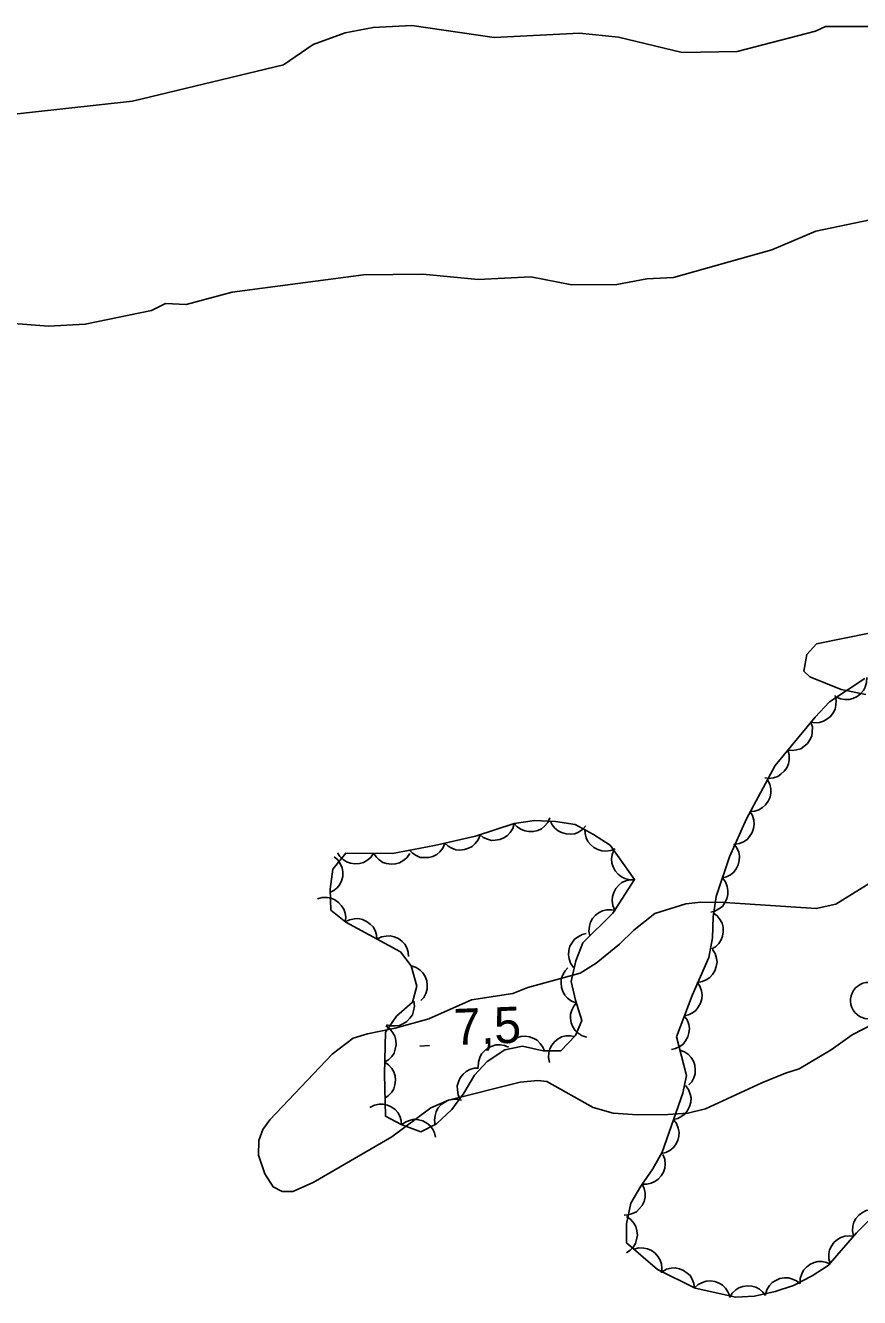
# Model space of a CAD drawing. Extents: x 336540 to 340074, y 5572036 to 5573747.
# Drawn here: x 337666.7 to 337736, y 5573040.2 to 5573145.8 of the extents above; entities that cross this region are included whole.
import ezdxf

# ---------------------------------------------------------------- set-up
doc = ezdxf.new("R2010")
doc.units = 0
for name, color, linetype in [('Niveau 2', 7, 'Continuous'), ('Niveau 3', 7, 'Continuous'), ('Niveau 44', 7, 'Continuous')]:
    doc.layers.add(name, color=color, linetype=linetype)

msp = doc.modelspace()

# ---------------------------------------------------------------- linework, layer by layer
at = {"layer": 'Niveau 2'}
for points in [[(337664.48, 5573138.32), (337675.6, 5573139.56), (337688.13, 5573142.58), (337690.6, 5573144.25), (337693.25, 5573145.22), (337695.59, 5573145.68), (337698.8, 5573145.84), (337705.63, 5573144.83)], [(337705.63, 5573144.83), (337712.72, 5573145.2), (337715.96, 5573144.86), (337721.25, 5573143.6), (337725.83, 5573143.67), (337732.34, 5573145.36), (337733.15, 5573145.74), (337736.73, 5573145.75)], [(337738.72, 5573130.09), (337732.35, 5573128.74), (337728.7, 5573127.2), (337720.53, 5573124.9), (337718.32, 5573124.79), (337715.82, 5573124.32), (337712.1, 5573124.29), (337708.67, 5573124.96), (337704.3, 5573124.73), (337699.7, 5573125.18), (337694.79, 5573125.12), (337683.86, 5573123.69), (337680.04, 5573122.65), (337678.32, 5573122.74), (337677.16, 5573122.16), (337671.66, 5573121.02), (337668.61, 5573120.87), (337665.72, 5573121.07)], [(337736.52, 5573090.27), (337734.46, 5573090.67), (337731.87, 5573091.72), (337731.35, 5573092.21), (337731.6, 5573093.58), (337732.42, 5573094.46), (337736.92, 5573095.38)], [(337701.84, 5573056.56), (337700.36, 5573055.91), (337697.12, 5573053.51), (337690.59, 5573049.72), (337688.9, 5573048.97), (337688.02, 5573048.96), (337687.28, 5573049.35), (337686.57, 5573050.44), (337686.06, 5573051.98), (337686.09, 5573053.22), (337686.42, 5573054.12), (337687, 5573054.92), (337692.18, 5573060.38), (337693.91, 5573061.72), (337695.12, 5573062.07), (337697.42, 5573062.54), (337700.22, 5573063.32), (337703.76, 5573064.89), (337707.18, 5573065.43), (337708.43, 5573065.92), (337712.78, 5573067.1), (337714.11, 5573067.93), (337716.06, 5573069.52), (337717.24, 5573070.69), (337718.97, 5573072.07), (337721.55, 5573072.88), (337722.81, 5573073.01), (337724.79, 5573072.99), (337732.39, 5573072.49), (337734.03, 5573072.83), (337738.54, 5573075.64)], [(337751.55, 5573066.59), (337747.52, 5573065.81), (337745.75, 5573065.31), (337740.63, 5573064.45), (337738.91, 5573063.81), (337735.37, 5573061.99), (337733.63, 5573060.75), (337730.96, 5573059.16), (337729.85, 5573058.8), (337727.88, 5573058), (337723.2, 5573055.83), (337721.73, 5573055.47), (337720.05, 5573055.36), (337717.54, 5573055.33), (337715.53, 5573055.49), (337713.86, 5573055.95), (337710, 5573058.1), (337709.27, 5573058.2), (337707.8, 5573058.06), (337701.84, 5573056.56)]]:
    msp.add_lwpolyline(points, dxfattribs=at)
at = {"layer": 'Niveau 3'}
msp.add_line((337699.47, 5573061.05), (337700.27, 5573061.09), dxfattribs=at)
at = {"layer": 'Niveau 44'}
for points in [[(337736.43, 5573091.58), (337733.49, 5573089.66), (337732.31, 5573088.38), (337728.97, 5573084.35), (337726.59, 5573079.92), (337725.18, 5573076.76), (337724.08, 5573073.49), (337723.82, 5573071.8), (337723.76, 5573070.05), (337723.48, 5573068.41), (337722.07, 5573065.26), (337720.77, 5573061.83), (337721.6, 5573058.62), (337721.31, 5573057.14), (337719.6, 5573052.25), (337718.83, 5573050.86), (337717.83, 5573049.42), (337717, 5573047.99), (337716.63, 5573046.28), (337716.63, 5573044.7), (337719.2, 5573042.5), (337722.34, 5573040.94), (337725.7, 5573040.19), (337727.26, 5573040.28), (337728.97, 5573040.66), (337730.49, 5573041.15), (337732.04, 5573041.96), (337733.39, 5573042.82), (337735.73, 5573045.53), (337738.06, 5573047.87)], [(337736.59, 5573091.68), (337736.58, 5573091.26), (337736.45, 5573090.88), (337736.31, 5573090.58), (337736.08, 5573090.32), (337735.79, 5573090.09), (337735.43, 5573089.94), (337735.12, 5573089.84), (337734.77, 5573089.84), (337734.41, 5573089.9), (337734.07, 5573090.04)], [(337733.96, 5573090.17), (337734.06, 5573089.77), (337734.03, 5573089.36), (337733.97, 5573089.04), (337733.8, 5573088.73), (337733.58, 5573088.43), (337733.27, 5573088.2), (337733, 5573088.03), (337732.65, 5573087.94), (337732.29, 5573087.91), (337731.93, 5573087.97)], [(337731.95, 5573087.95), (337732.07, 5573087.55), (337732.06, 5573087.14), (337732.02, 5573086.81), (337731.87, 5573086.49), (337731.66, 5573086.19), (337731.37, 5573085.94), (337731.1, 5573085.75), (337730.76, 5573085.65), (337730.4, 5573085.6), (337730.04, 5573085.64)], [(337730.04, 5573085.64), (337730.15, 5573085.24), (337730.15, 5573084.83), (337730.1, 5573084.5), (337729.95, 5573084.18), (337729.74, 5573083.88), (337729.45, 5573083.63), (337729.19, 5573083.44), (337728.85, 5573083.34), (337728.48, 5573083.29), (337728.12, 5573083.33)], [(337728.34, 5573083.18), (337728.54, 5573082.81), (337728.61, 5573082.41), (337728.63, 5573082.08), (337728.55, 5573081.74), (337728.4, 5573081.4), (337728.17, 5573081.1), (337727.94, 5573080.86), (337727.63, 5573080.69), (337727.28, 5573080.57), (337726.92, 5573080.54)], [(337726.88, 5573080.56), (337727.1, 5573080.21), (337727.2, 5573079.81), (337727.24, 5573079.49), (337727.19, 5573079.14), (337727.07, 5573078.79), (337726.85, 5573078.47), (337726.65, 5573078.22), (337726.35, 5573078.03), (337726.01, 5573077.88), (337725.65, 5573077.82)], [(337698.75, 5573067.72), (337699.22, 5573066.03), (337698.86, 5573064.69), (337697.53, 5573063.55), (337696.62, 5573062.22), (337696.53, 5573058.75), (337696.62, 5573055.24), (337697.91, 5573054.54), (337699.55, 5573053.94), (337700.85, 5573054.58), (337702.11, 5573055.79), (337703.11, 5573057.13), (337703.99, 5573058.64), (337705.04, 5573059.78), (337706.51, 5573060.74), (337707.99, 5573061.04), (337709.7, 5573060.66), (337711.17, 5573060.66), (337712.38, 5573061.92), (337712.91, 5573063.19), (337712.4, 5573064.87), (337712.03, 5573066.43), (337712.43, 5573068.13), (337713, 5573069.63), (337715.48, 5573072.08), (337717.3, 5573074.89), (337715.26, 5573077.74), (337713.9, 5573078.62), (337712.37, 5573079.47), (337710.74, 5573079.7), (337708.99, 5573079.8), (337707.31, 5573079.53), (337704.09, 5573078.5), (337700.69, 5573077.72), (337697.18, 5573077.05), (337693.3, 5573077.09), (337692.22, 5573075.75), (337692.02, 5573074.09), (337692.07, 5573072.35), (337693.3, 5573071.34), (337697.84, 5573068.87), (337698.75, 5573067.72)], [(337707.31, 5573079.53), (337707.19, 5573079.13), (337706.97, 5573078.79), (337706.75, 5573078.54), (337706.45, 5573078.35), (337706.11, 5573078.21), (337705.73, 5573078.15), (337705.41, 5573078.14), (337705.07, 5573078.24), (337704.73, 5573078.39), (337704.45, 5573078.62)], [(337710.27, 5573080.01), (337710.09, 5573079.63), (337709.82, 5573079.32), (337709.57, 5573079.11), (337709.25, 5573078.97), (337708.89, 5573078.88), (337708.51, 5573078.88), (337708.18, 5573078.92), (337707.86, 5573079.06), (337707.55, 5573079.27), (337707.31, 5573079.53)], [(337713.26, 5573079.34), (337712.98, 5573079.03), (337712.63, 5573078.83), (337712.33, 5573078.69), (337711.98, 5573078.65), (337711.61, 5573078.67), (337711.24, 5573078.79), (337710.94, 5573078.92), (337710.68, 5573079.15), (337710.45, 5573079.44), (337710.29, 5573079.76)], [(337704.46, 5573078.58), (337704.31, 5573078.19), (337704.06, 5573077.87), (337703.82, 5573077.64), (337703.51, 5573077.48), (337703.16, 5573077.37), (337702.77, 5573077.34), (337702.45, 5573077.36), (337702.12, 5573077.48), (337701.8, 5573077.67), (337701.53, 5573077.91)], [(337715.7, 5573077.45), (337715.32, 5573077.29), (337714.91, 5573077.25), (337714.58, 5573077.26), (337714.25, 5573077.37), (337713.92, 5573077.54), (337713.64, 5573077.8), (337713.42, 5573078.04), (337713.28, 5573078.36), (337713.19, 5573078.72), (337713.18, 5573079.08)], [(337695.62, 5573077.07), (337695.38, 5573076.72), (337695.06, 5573076.47), (337694.78, 5573076.3), (337694.44, 5573076.21), (337694.07, 5573076.19), (337693.69, 5573076.25), (337693.38, 5573076.35), (337693.09, 5573076.54), (337692.82, 5573076.8), (337692.62, 5573077.1)], [(337701.54, 5573077.88), (337701.38, 5573077.5), (337701.11, 5573077.19), (337700.87, 5573076.97), (337700.55, 5573076.81), (337700.2, 5573076.71), (337699.81, 5573076.71), (337699.49, 5573076.73), (337699.16, 5573076.87), (337698.85, 5573077.07), (337698.59, 5573077.32)], [(337717.31, 5573074.87), (337716.89, 5573074.86), (337716.5, 5573074.97), (337716.2, 5573075.1), (337715.93, 5573075.32), (337715.69, 5573075.6), (337715.52, 5573075.95), (337715.41, 5573076.25), (337715.39, 5573076.61), (337715.44, 5573076.97), (337715.57, 5573077.31)], [(337725.55, 5573077.86), (337725.8, 5573077.53), (337725.95, 5573077.15), (337726.02, 5573076.83), (337726, 5573076.47), (337725.91, 5573076.12), (337725.73, 5573075.78), (337725.54, 5573075.51), (337725.27, 5573075.29), (337724.94, 5573075.11), (337724.59, 5573075.02)], [(337692.34, 5573076.78), (337692.66, 5573076.51), (337692.88, 5573076.17), (337693.01, 5573075.86), (337693.06, 5573075.52), (337693.05, 5573075.15), (337692.94, 5573074.78), (337692.82, 5573074.48), (337692.59, 5573074.21), (337692.31, 5573073.97), (337691.99, 5573073.8)], [(337698.62, 5573077.04), (337698.38, 5573076.69), (337698.06, 5573076.44), (337697.78, 5573076.27), (337697.44, 5573076.18), (337697.07, 5573076.16), (337696.69, 5573076.22), (337696.38, 5573076.31), (337696.09, 5573076.51), (337695.82, 5573076.77), (337695.62, 5573077.07)], [(337724.59, 5573075.02), (337724.85, 5573074.69), (337724.99, 5573074.3), (337725.06, 5573073.98), (337725.04, 5573073.63), (337724.95, 5573073.27), (337724.77, 5573072.93), (337724.59, 5573072.66), (337724.31, 5573072.45), (337723.98, 5573072.27), (337723.64, 5573072.17)], [(337715.66, 5573072.35), (337715.49, 5573072.74), (337715.45, 5573073.14), (337715.46, 5573073.47), (337715.57, 5573073.81), (337715.74, 5573074.13), (337716, 5573074.42), (337716.25, 5573074.63), (337716.57, 5573074.77), (337716.93, 5573074.86), (337717.29, 5573074.87)], [(337690.95, 5573073.27), (337691.35, 5573073.39), (337691.75, 5573073.39), (337692.08, 5573073.34), (337692.4, 5573073.2), (337692.71, 5573072.99), (337692.96, 5573072.7), (337693.14, 5573072.43), (337693.25, 5573072.09), (337693.3, 5573071.73), (337693.27, 5573071.37)], [(337713.58, 5573070.2), (337713.5, 5573070.61), (337713.55, 5573071.02), (337713.63, 5573071.34), (337713.8, 5573071.64), (337714.04, 5573071.92), (337714.36, 5573072.14), (337714.64, 5573072.3), (337714.99, 5573072.37), (337715.36, 5573072.38), (337715.71, 5573072.31)], [(337723.83, 5573072.12), (337724.17, 5573071.88), (337724.41, 5573071.55), (337724.58, 5573071.26), (337724.65, 5573070.92), (337724.67, 5573070.55), (337724.6, 5573070.18), (337724.5, 5573069.87), (337724.29, 5573069.58), (337724.03, 5573069.31), (337723.73, 5573069.12)], [(337693.26, 5573071.36), (337693.63, 5573071.55), (337694.03, 5573071.63), (337694.36, 5573071.64), (337694.7, 5573071.56), (337695.04, 5573071.41), (337695.34, 5573071.18), (337695.58, 5573070.95), (337695.74, 5573070.64), (337695.86, 5573070.29), (337695.9, 5573069.93)], [(337695.9, 5573069.93), (337696.27, 5573070.12), (337696.67, 5573070.19), (337697, 5573070.21), (337697.34, 5573070.13), (337697.68, 5573069.98), (337697.98, 5573069.74), (337698.21, 5573069.51), (337698.38, 5573069.2), (337698.5, 5573068.85), (337698.53, 5573068.49)], [(337712.22, 5573067.59), (337711.98, 5573067.93), (337711.86, 5573068.31), (337711.8, 5573068.64), (337711.83, 5573068.99), (337711.93, 5573069.34), (337712.13, 5573069.67), (337712.32, 5573069.94), (337712.61, 5573070.14), (337712.94, 5573070.31), (337713.29, 5573070.39)], [(337723.78, 5573069.08), (337724, 5573068.73), (337724.11, 5573068.33), (337724.15, 5573068.01), (337724.09, 5573067.66), (337723.97, 5573067.31), (337723.76, 5573066.99), (337723.55, 5573066.74), (337723.25, 5573066.55), (337722.91, 5573066.41), (337722.56, 5573066.34)], [(337698.75, 5573067.72), (337699.15, 5573067.59), (337699.48, 5573067.35), (337699.72, 5573067.13), (337699.9, 5573066.82), (337700.03, 5573066.48), (337700.07, 5573066.1), (337700.06, 5573065.77), (337699.96, 5573065.43), (337699.79, 5573065.1), (337699.55, 5573064.83)], [(337712.45, 5573064.64), (337712.06, 5573064.79), (337711.74, 5573065.04), (337711.51, 5573065.27), (337711.34, 5573065.58), (337711.23, 5573065.93), (337711.2, 5573066.32), (337711.21, 5573066.64), (337711.34, 5573066.97), (337711.52, 5573067.3), (337711.76, 5573067.56)], [(337722.49, 5573066.37), (337722.73, 5573066.03), (337722.86, 5573065.64), (337722.92, 5573065.32), (337722.88, 5573064.97), (337722.78, 5573064.61), (337722.59, 5573064.28), (337722.4, 5573064.02), (337722.11, 5573063.81), (337721.78, 5573063.65), (337721.43, 5573063.57)], [(337698.97, 5573064.78), (337699.02, 5573064.37), (337698.94, 5573063.97), (337698.84, 5573063.65), (337698.64, 5573063.36), (337698.38, 5573063.1), (337698.05, 5573062.9), (337697.76, 5573062.76), (337697.41, 5573062.72), (337697.04, 5573062.74), (337696.69, 5573062.83)], [(337713.34, 5573061.78), (337712.94, 5573061.9), (337712.6, 5573062.13), (337712.36, 5573062.35), (337712.17, 5573062.65), (337712.03, 5573062.99), (337711.99, 5573063.37), (337711.98, 5573063.7), (337712.08, 5573064.03), (337712.24, 5573064.37), (337712.47, 5573064.65)], [(337721.43, 5573063.57), (337721.67, 5573063.22), (337721.8, 5573062.84), (337721.86, 5573062.51), (337721.82, 5573062.16), (337721.72, 5573061.81), (337721.53, 5573061.48), (337721.33, 5573061.21), (337721.05, 5573061.01), (337720.71, 5573060.84), (337720.36, 5573060.76)], [(337696.63, 5573062.72), (337696.97, 5573062.48), (337697.22, 5573062.16), (337697.39, 5573061.87), (337697.47, 5573061.53), (337697.49, 5573061.16), (337697.42, 5573060.79), (337697.32, 5573060.47), (337697.12, 5573060.19), (337696.86, 5573059.92), (337696.56, 5573059.73)], [(337706.88, 5573061.29), (337707.19, 5573061.57), (337707.55, 5573061.75), (337707.86, 5573061.86), (337708.22, 5573061.87), (337708.58, 5573061.83), (337708.94, 5573061.68), (337709.22, 5573061.53), (337709.47, 5573061.27), (337709.68, 5573060.97), (337709.81, 5573060.63)], [(337710.23, 5573059.68), (337710.14, 5573060.09), (337710.18, 5573060.5), (337710.25, 5573060.82), (337710.42, 5573061.13), (337710.65, 5573061.41), (337710.96, 5573061.64), (337711.24, 5573061.81), (337711.58, 5573061.89), (337711.96, 5573061.91), (337712.31, 5573061.85)], [(337704.31, 5573059.31), (337704.32, 5573059.72), (337704.45, 5573060.11), (337704.59, 5573060.41), (337704.82, 5573060.67), (337705.11, 5573060.9), (337705.47, 5573061.05), (337705.78, 5573061.15), (337706.13, 5573061.15), (337706.49, 5573061.09), (337706.83, 5573060.95)], [(337721.06, 5573060.72), (337721.45, 5573060.58), (337721.78, 5573060.34), (337722.01, 5573060.11), (337722.19, 5573059.8), (337722.31, 5573059.46), (337722.34, 5573059.07), (337722.34, 5573058.75), (337722.22, 5573058.41), (337722.05, 5573058.09), (337721.81, 5573057.82)], [(337696.5, 5573059.73), (337696.86, 5573059.5), (337697.12, 5573059.19), (337697.3, 5573058.91), (337697.4, 5573058.58), (337697.44, 5573058.21), (337697.39, 5573057.83), (337697.31, 5573057.51), (337697.12, 5573057.21), (337696.87, 5573056.94), (337696.58, 5573056.73)], [(337702.82, 5573056.64), (337702.64, 5573057.01), (337702.58, 5573057.42), (337702.57, 5573057.75), (337702.67, 5573058.09), (337702.82, 5573058.42), (337703.07, 5573058.71), (337703.3, 5573058.94), (337703.62, 5573059.1), (337703.97, 5573059.21), (337704.33, 5573059.23)], [(337721.53, 5573057.78), (337721.78, 5573057.45), (337721.92, 5573057.06), (337721.99, 5573056.74), (337721.96, 5573056.39), (337721.87, 5573056.03), (337721.69, 5573055.7), (337721.5, 5573055.43), (337721.22, 5573055.22), (337720.89, 5573055.04), (337720.54, 5573054.95)], [(337695.31, 5573055.95), (337695.68, 5573056.14), (337696.08, 5573056.22), (337696.41, 5573056.23), (337696.76, 5573056.15), (337697.09, 5573056), (337697.4, 5573055.77), (337697.63, 5573055.54), (337697.8, 5573055.23), (337697.91, 5573054.88), (337697.95, 5573054.52)], [(337700.74, 5573054.48), (337700.67, 5573054.89), (337700.72, 5573055.29), (337700.81, 5573055.61), (337700.99, 5573055.91), (337701.23, 5573056.19), (337701.55, 5573056.4), (337701.84, 5573056.56), (337702.18, 5573056.62), (337702.55, 5573056.63), (337702.91, 5573056.55)], [(337697.95, 5573054.52), (337698.29, 5573054.77), (337698.68, 5573054.9), (337699, 5573054.97), (337699.35, 5573054.93), (337699.71, 5573054.84), (337700.04, 5573054.65), (337700.3, 5573054.46), (337700.51, 5573054.17), (337700.68, 5573053.84), (337700.77, 5573053.49)], [(337720.54, 5573054.95), (337720.79, 5573054.61), (337720.93, 5573054.23), (337721, 5573053.91), (337720.97, 5573053.56), (337720.88, 5573053.2), (337720.7, 5573052.86), (337720.51, 5573052.6), (337720.23, 5573052.38), (337719.9, 5573052.21), (337719.55, 5573052.12)], [(337719.66, 5573052.05), (337719.81, 5573051.66), (337719.84, 5573051.25), (337719.82, 5573050.92), (337719.7, 5573050.59), (337719.51, 5573050.27), (337719.25, 5573050), (337718.99, 5573049.79), (337718.67, 5573049.66), (337718.31, 5573049.58), (337717.95, 5573049.59)], [(337717.93, 5573049.59), (337718.11, 5573049.22), (337718.18, 5573048.82), (337718.18, 5573048.49), (337718.09, 5573048.15), (337717.93, 5573047.81), (337717.69, 5573047.52), (337717.45, 5573047.29), (337717.14, 5573047.13), (337716.78, 5573047.03), (337716.43, 5573047)], [(337716.63, 5573046.88), (337716.98, 5573046.65), (337717.23, 5573046.33), (337717.4, 5573046.05), (337717.49, 5573045.71), (337717.53, 5573045.34), (337717.46, 5573044.97), (337717.37, 5573044.65), (337717.18, 5573044.36), (337716.93, 5573044.09), (337716.63, 5573043.88)], [(337735.48, 5573045.28), (337735.4, 5573045.69), (337735.44, 5573046.09), (337735.52, 5573046.41), (337735.69, 5573046.72), (337735.93, 5573047), (337736.24, 5573047.22), (337736.53, 5573047.38), (337736.87, 5573047.45), (337737.24, 5573047.47), (337737.59, 5573047.4)], [(337733.54, 5573042.99), (337733.43, 5573043.39), (337733.44, 5573043.8), (337733.49, 5573044.12), (337733.65, 5573044.44), (337733.86, 5573044.74), (337734.16, 5573044.98), (337734.43, 5573045.16), (337734.77, 5573045.26), (337735.14, 5573045.3), (337735.5, 5573045.26)], [(337717.25, 5573044.17), (337717.65, 5573044.28), (337718.06, 5573044.27), (337718.38, 5573044.22), (337718.7, 5573044.06), (337719, 5573043.85), (337719.25, 5573043.55), (337719.43, 5573043.28), (337719.53, 5573042.95), (337719.57, 5573042.58), (337719.53, 5573042.22)], [(337719.59, 5573042.31), (337719.95, 5573042.51), (337720.35, 5573042.6), (337720.68, 5573042.63), (337721.02, 5573042.56), (337721.36, 5573042.42), (337721.67, 5573042.2), (337721.92, 5573041.98), (337722.09, 5573041.68), (337722.23, 5573041.33), (337722.27, 5573040.97)], [(337731.05, 5573041.33), (337731.06, 5573041.75), (337731.19, 5573042.13), (337731.33, 5573042.43), (337731.57, 5573042.69), (337731.86, 5573042.91), (337732.22, 5573043.06), (337732.53, 5573043.15), (337732.88, 5573043.15), (337733.25, 5573043.08), (337733.58, 5573042.94)], [(337722.27, 5573040.96), (337722.57, 5573041.24), (337722.94, 5573041.42), (337723.25, 5573041.53), (337723.6, 5573041.54), (337723.97, 5573041.5), (337724.32, 5573041.35), (337724.61, 5573041.2), (337724.85, 5573040.94), (337725.06, 5573040.64), (337725.2, 5573040.3)], [(337728.18, 5573040.41), (337728.3, 5573040.81), (337728.52, 5573041.15), (337728.73, 5573041.4), (337729.03, 5573041.59), (337729.37, 5573041.73), (337729.75, 5573041.79), (337730.08, 5573041.8), (337730.41, 5573041.7), (337730.75, 5573041.55), (337731.03, 5573041.33)], [(337725.18, 5573040.16), (337725.4, 5573040.52), (337725.7, 5573040.79), (337725.97, 5573040.98), (337726.3, 5573041.09), (337726.67, 5573041.14), (337727.05, 5573041.1), (337727.37, 5573041.03), (337727.67, 5573040.85), (337727.96, 5573040.62), (337728.18, 5573040.33)]]:
    msp.add_lwpolyline(points, dxfattribs=at)
msp.add_arc((337736.74, 5573064.83), 1.51, 70.5024, 296.191, dxfattribs=at)

# ---------------------------------------------------------------- texts
at = {"layer": 'Niveau 3'}
msp.add_text('7,5    ', height=3, rotation=2.2763, dxfattribs=at).set_placement((337702.34, 5573061.13))

doc.saveas('drawing.dxf')
